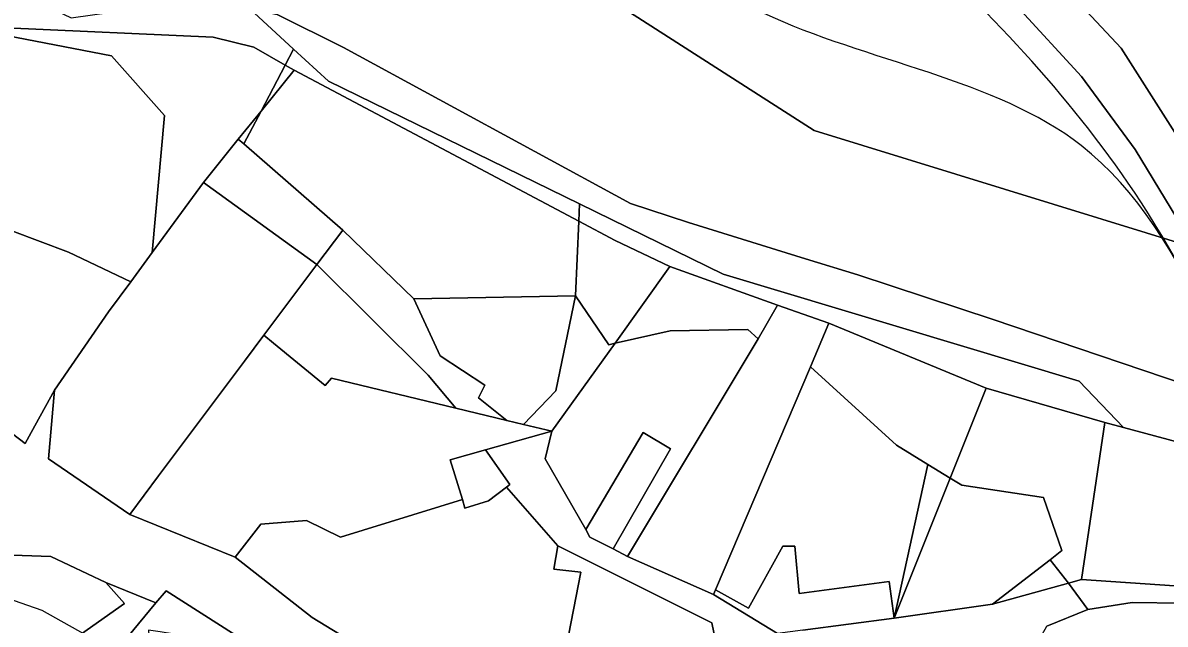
# Model space of a CAD drawing. Extents: x -510989 to -501240, y -1184665 to -1176098.
# Drawn here: x -503549.8 to -503384.2, y -1182022 to -1181934.8 of the extents above; entities that cross this region are included whole.
import ezdxf

# ---------------------------------------------------------------- set-up
doc = ezdxf.new("R2010")
doc.units = 0
for name, color, linetype in [('orna_puda', 7, 'Continuous'), ('ostatni_plocha_x_draha', 7, 'Continuous'), ('ostatni_plocha_x_jina_plocha', 7, 'Continuous'), ('ostatni_plocha_x_ostatni_komunikace', 7, 'Continuous'), ('ostatni_plocha_x_silnice', 7, 'Continuous'), ('STAV_zaplavove_uzemi', 7, 'Continuous'), ('vodni_plocha_x_vodni_tok_v_koryt_prir_n_upr', 7, 'Continuous'), ('vrstevnice_02', 7, 'Continuous'), ('zahrada', 7, 'Continuous'), ('zastavena_plocha_a_nadvori', 7, 'Continuous')]:
    doc.layers.add(name, color=color, linetype=linetype)

msp = doc.modelspace()

# ---------------------------------------------------------------- linework, layer by layer
at = {"layer": 'orna_puda'}
for points in [[(-503455.97, -1181970.1), (-503440.38, -1181975.75), (-503443.19, -1181980.59), (-503444.69, -1181979.28), (-503455.94, -1181979.43), (-503463.94, -1181981.24)], [(-503432.92, -1181978.32), (-503410.13, -1181987.77), (-503415.34, -1182000.79), (-503418.57, -1181998.82), (-503423.14, -1181996.03), (-503435.62, -1181984.67)], [(-503455.94, -1181979.43), (-503444.69, -1181979.28), (-503443.19, -1181980.59), (-503462.15, -1182012.15), (-503464.21, -1182011.05), (-503455.89, -1181996.55), (-503459.85, -1181994.19), (-503468.17, -1182008.25), (-503474.07, -1181998.02), (-503473.09, -1181994.02), (-503463.94, -1181981.24)], [(-503423.14, -1181996.03), (-503418.57, -1181998.82), (-503423.47, -1182021.09), (-503424.18, -1182015.8), (-503437.26, -1182017.55), (-503437.88, -1182010.66), (-503439.63, -1182010.66), (-503444.61, -1182019.64), (-503449.36, -1182017.01), (-503435.62, -1181984.67)], [(-503410.13, -1181987.77), (-503392.95, -1181992.74), (-503396.29, -1182015.52), (-503398.19, -1182016.04), (-503400.86, -1182012.64), (-503399.14, -1182011.31), (-503401.81, -1182003.59), (-503413.67, -1182001.81), (-503415.34, -1182000.79)], [(-503459.85, -1181994.19), (-503455.89, -1181996.55), (-503464.21, -1182011.05), (-503467.58, -1182009.34), (-503468.17, -1182008.25)], [(-503415.34, -1182000.79), (-503423.47, -1182021.09), (-503418.57, -1181998.82)], [(-503413.67, -1182001.81), (-503401.81, -1182003.59), (-503399.14, -1182011.31), (-503400.86, -1182012.64), (-503409.23, -1182019.07), (-503423.47, -1182021.09), (-503415.34, -1182000.79)], [(-503400.86, -1182012.64), (-503398.19, -1182016.04), (-503409.23, -1182019.07)]]:
    msp.add_lwpolyline(points, close=True, dxfattribs=at)
at = {"layer": 'ostatni_plocha_x_draha'}
for points in [[(-503555.45, -1181796.44), (-503541.27, -1181835.82), (-503523.86, -1181872.87), (-503522.07, -1181876.68), (-503521.58, -1181877.72), (-503482.94, -1181919.69), (-503435.06, -1181950.42), (-503379.89, -1181967.4), (-503372.75, -1181966.5), (-503353.5, -1181964.06), (-503344.6, -1181962.92), (-503329.8, -1181961.04), (-503301.23, -1181991.89), (-503297.34, -1181993.19), (-503279.93, -1181998.98), (-503250.57, -1182008.77), (-503236.43, -1182013.47), (-503223.95, -1182011.71), (-503204.26, -1182017.34), (-503185.02, -1182027.31), (-503179.36, -1182030.24), (-503129.73, -1182099.77), (-503088.5, -1182181.63)], [(-503371.85, -1181990.41), (-503409.11, -1181977.82), (-503428.74, -1181971.33), (-503436.34, -1181969.01), (-503453.31, -1181963.74), (-503461.7, -1181960.98), (-503503.28, -1181938.36), (-503512.93, -1181933.59), (-503516.9, -1181932.78), (-503520.42, -1181930.09), (-503524.62, -1181926.72), (-503531.59, -1181921.11), (-503574.98, -1181885.44)]]:
    msp.add_lwpolyline(points, dxfattribs=at)
at = {"layer": 'ostatni_plocha_x_jina_plocha'}
msp.add_lwpolyline([(-503518.55, -1181951.68), (-503517.76, -1181952.36), (-503503.42, -1181964.84), (-503507.16, -1181969.84), (-503523.62, -1181957.96)], close=True, dxfattribs=at)
at = {"layer": 'ostatni_plocha_x_ostatni_komunikace'}
for points in [[(-503405.65, -1181932.45), (-503396.29, -1181942.56), (-503388.53, -1181953.15), (-503379.89, -1181967.4), (-503435.06, -1181950.42), (-503482.94, -1181919.69)], [(-503449.3, -1182024.85), (-503449.89, -1182021.78), (-503472.23, -1182010.62), (-503479.65, -1182002.11), (-503479.21, -1182001.72), (-503482.73, -1181996.72), (-503473.09, -1181994.02), (-503474.07, -1181998.02), (-503468.17, -1182008.25), (-503467.58, -1182009.34), (-503464.21, -1182011.05), (-503462.15, -1182012.15), (-503449.65, -1182017.7), (-503440.4, -1182023.33)], [(-503381.75, -1182018.95), (-503388.98, -1182018.83), (-503395.38, -1182019.83), (-503398.19, -1182016.04), (-503396.29, -1182015.52), (-503382.82, -1182016.4)], [(-503436.69, -1182022.84), (-503423.47, -1182021.09), (-503409.23, -1182019.07), (-503398.19, -1182016.04), (-503395.38, -1182019.83), (-503401.33, -1182022.25)]]:
    msp.add_lwpolyline(points, dxfattribs=at)
for points in [[(-503537.74, -1182015.92), (-503530.49, -1182018.89), (-503534.63, -1182023.88), (-503540.08, -1182029.67), (-503540.45, -1182029.27), (-503540.9, -1182029.67), (-503546.83, -1182027.85), (-503554.53, -1182032.28), (-503557.12, -1182031.3), (-503548, -1182026.99), (-503541.31, -1182023.38), (-503535.06, -1182018.96)], [(-503529.03, -1182017.13), (-503508.7, -1182030.08), (-503522.64, -1182024.14), (-503528.11, -1182023.36), (-503529.9, -1182023.1), (-503531.57, -1182022.86), (-503531.44, -1182025.11), (-503531.16, -1182030.23), (-503530.97, -1182033.44), (-503536.49, -1182030.56), (-503540.08, -1182029.67), (-503534.63, -1182023.88), (-503530.49, -1182018.89)]]:
    msp.add_lwpolyline(points, close=True, dxfattribs=at)
at = {"layer": 'ostatni_plocha_x_silnice'}
msp.add_lwpolyline([(-503561.92, -1181986.29), (-503549.43, -1181995.78), (-503548.57, -1181994.21), (-503545.2, -1181988.06), (-503546.06, -1181998.03), (-503534.29, -1182006.06), (-503519, -1182012.27), (-503507.83, -1182021.01), (-503493.96, -1182029.48), (-503487.9, -1182031.97), (-503482.45, -1182032.91), (-503486.54, -1182039.62), (-503491.98, -1182038.43), (-503494.27, -1182037.93), (-503498.28, -1182036.29), (-503508.7, -1182030.08), (-503529.03, -1182017.13), (-503530.49, -1182018.89), (-503537.74, -1182015.92), (-503545.71, -1182012.18), (-503559.59, -1182011.67)], dxfattribs=at)
at = {"layer": 'STAV_zaplavove_uzemi'}
for points in [[(-502723.47, -1180576.88), (-502750.97, -1180610.73), (-502772.12, -1180647.75), (-502783.76, -1180692.17), (-502790.11, -1180735.54), (-502816.55, -1180769.39), (-502838.76, -1180789.49), (-502880.02, -1180813.82), (-502947.71, -1180825.45), (-502980.5, -1180833.91), (-503008.01, -1180838.14), (-503027.04, -1180827.57), (-503058.78, -1180840.26), (-503097.92, -1180865.65), (-503133.88, -1180877.28), (-503224.85, -1180888.92), (-503331.68, -1180909.01), (-503349.66, -1180914.3), (-503380.34, -1180944.98), (-503395.15, -1180996.81), (-503404.67, -1181054.99), (-503414.18, -1181088.83), (-503405.74, -1181137.71), (-503341.21, -1181192.71), (-503275.63, -1181213.86), (-503238.61, -1181228.67), (-503221.69, -1181245.6), (-503229.09, -1181273.1), (-503244.96, -1181310.12), (-503251.3, -1181333.39), (-503243.9, -1181363.01), (-503246.02, -1181393.68), (-503244.96, -1181433.88), (-503251.3, -1181477.25), (-503261.88, -1181518.5), (-503269.29, -1181530.14), (-503299, -1181579.21), (-503326.93, -1181610.62), (-503351.36, -1181638.55), (-503381.61, -1181666.47), (-503397.91, -1181682.76), (-503420.01, -1181721.16), (-503428.16, -1181736.28), (-503464.23, -1181735.12), (-503497.97, -1181758.39), (-503482.84, -1181800.28), (-503460.74, -1181841), (-503407.53, -1181883.86), (-503369.52, -1181914.83), (-503348.4, -1181945.81), (-503334.32, -1181976.78), (-503286.45, -1182017.61), (-503224.5, -1182073.92), (-503185.08, -1182121.79), (-503159.74, -1182180.92), (-503125.16, -1182269.48), (-503118.18, -1182319.52), (-503118.18, -1182384.67), (-503122.84, -1182470.78), (-503133.31, -1182562.7), (-503147.27, -1182666.25), (-503152.24, -1182800.82), (-503140.98, -1182878.25), (-503110, -1182947.24), (-503050.82, -1183014.1), (-502950.75, -1183132.78), (-502862.33, -1183242.16), (-502789.02, -1183301.5), (-502594.33, -1183372.67), (-502552.52, -1183394.35), (-502521.54, -1183433.06), (-502481.28, -1183546.12), (-502442.56, -1183663.81), (-502399.2, -1183755.19), (-502318.67, -1183838.81), (-502270.66, -1183889.92), (-502173.29, -1183977.22)], [(-502250.32, -1184002.61), (-502355.07, -1183875.41), (-502442.37, -1183790.61), (-502477.29, -1183700.82), (-502532.16, -1183578.61), (-502567.08, -1183448.91), (-502626.05, -1183402.34), (-502705.41, -1183380.59), (-502814.2, -1183349.87), (-502882.03, -1183297.39), (-502931.95, -1183237.24), (-503042.02, -1183107.97), (-503139.64, -1183018.94), (-503222.14, -1182957.59), (-503308.56, -1182839.96), (-503316.24, -1182784.92), (-503330.32, -1182756.77), (-503348.24, -1182719.65), (-503334.16, -1182651.82), (-503323.92, -1182595.5), (-503313.68, -1182526.39), (-503294.1, -1182480.5), (-503251.86, -1182396.03), (-503229.34, -1182314.37), (-503216.1, -1182227.15), (-503242.43, -1182174.5), (-503271.86, -1182129.59), (-503287.34, -1182081.58), (-503343.88, -1182028.1), (-503361.79, -1182008.91), (-503396.35, -1181952.59), (-503442.43, -1181933.39), (-503497.46, -1181888.6), (-503525.62, -1181860.44), (-503528.18, -1181837.4), (-503548.66, -1181767.01), (-503558.9, -1181729.89), (-503576.82, -1181682.53), (-503578.1, -1181621.1), (-503567.86, -1181572.46), (-503552.5, -1181536.63), (-503538.04, -1181458.36), (-503518.33, -1181411.9), (-503509.88, -1181341.51), (-503497.21, -1181207.63), (-503499.77, -1181097.56), (-503498.02, -1181031.35), (-503510.82, -1180970.85), (-503549.22, -1180952.23), (-503571.32, -1180940.6), (-503605.07, -1180937.11), (-503651.61, -1180939.44), (-503671.39, -1180917.33), (-503679.53, -1180892.89), (-503713.27, -1180871.95), (-503727.24, -1180859.15), (-503734.22, -1180833.55), (-503728.4, -1180799.81), (-503741.2, -1180770.72), (-503722.82, -1180725.17), (-503721.54, -1180703.41), (-503731.78, -1180697.01), (-503767.61, -1180699.57), (-503790.65, -1180697.01), (-503817.53, -1180697.01), (-503861.04, -1180686.77), (-503889.2, -1180675.25), (-503900.72, -1180668.85), (-503953.2, -1180679.09), (-503997.99, -1180697.01), (-504063.27, -1180722.61), (-504109.34, -1180749.49), (-504142.62, -1180776.36), (-504177.18, -1180796.84), (-504211.73, -1180817.32), (-504414.98, -1180961.5), (-504472.7, -1180998.11), (-504544.51, -1181068.5), (-504600.82, -1181143.12), (-504621.94, -1181196.62), (-504641.65, -1181267.01), (-504660.25, -1181350.62), (-504634.7, -1181398.32), (-504617.66, -1181447.72), (-504600.62, -1181492.01), (-504587, -1181548.23), (-504592.11, -1181628.29), (-504569.96, -1181682.81), (-504568.26, -1181664.07), (-504554.63, -1181621.48), (-504547.82, -1181597.63)], [(-502765.18, -1180820.83), (-502819.12, -1180854.68), (-502855.09, -1180856.79), (-502878.36, -1180851.5), (-502911.15, -1180848.33), (-502954.52, -1180870.54), (-502984.14, -1180869.48), (-503005.29, -1180861.02), (-503048.66, -1180872.66), (-503074.04, -1180895.93), (-503100.49, -1180910.74), (-503124.82, -1180934.01), (-503148.09, -1180961.51), (-503167.13, -1180991.13), (-503214.18, -1181039.04), (-503223.14, -1181058.24), (-503224.42, -1181086.39), (-503233.38, -1181129.91), (-503224.42, -1181152.95), (-503210.34, -1181174.71), (-503189.86, -1181187.51), (-503177.06, -1181216.94), (-503187.3, -1181265.58), (-503182.09, -1181326.92), (-503202.22, -1181367.18), (-503223.9, -1181396.6), (-503227, -1181422.93), (-503244.04, -1181475.59), (-503248.68, -1181509.66), (-503278.16, -1181558.16), (-503308.83, -1181601.52), (-503351.14, -1181645.95), (-503365.95, -1181659.7), (-503395.57, -1181685.09), (-503411.43, -1181722.11), (-503422.01, -1181739.03), (-503437.88, -1181747.49), (-503460.09, -1181743.26), (-503481.25, -1181748.55), (-503492.88, -1181761.25), (-503472.79, -1181803.56), (-503443.17, -1181840.58), (-503413.55, -1181857.5), (-503278.84, -1181941.97), (-503242.23, -1181977.17), (-503180.29, -1182027.85), (-503125.38, -1182098.25), (-503088.78, -1182167.23), (-503075.54, -1182217), (-503114.26, -1182162.8), (-503152.97, -1182091.56), (-503197.89, -1182048.2), (-503210.28, -1182032.71), (-503231.96, -1182021.87), (-503259.83, -1182017.22), (-503266.03, -1182021.87), (-503224.21, -1182048.2), (-503199.43, -1182076.07), (-503157.62, -1182114.79), (-503135.94, -1182159.7), (-503118.9, -1182207.71), (-503111.16, -1182251.07), (-503108.24, -1182409.43), (-503115.92, -1182478.55), (-503128.72, -1182603.98), (-503131.28, -1182696.13), (-503104.4, -1182780.6), (-503071.45, -1182869.91), (-503052.71, -1182886.94), (-502977.76, -1182944.86), (-502838.07, -1183047.07), (-502664.31, -1183174.84), (-502563.8, -1183270.24), (-502485.44, -1183353.71), (-502446.26, -1183432.07), (-502383.48, -1183571.46), (-502315.46, -1183658.04), (-502253.62, -1183724), (-502158.8, -1183808.51), (-502045.43, -1183923.94), (-501930, -1184016.7), (-501793.89, -1184089.91), (-501746.5, -1184127.32), (-501709.09, -1184197.15)], [(-502226.81, -1183999.33), (-502311.75, -1183908.57), (-502419.96, -1183792.22), (-502451.37, -1183739.86), (-502483.95, -1183647.94), (-502521.19, -1183547.88), (-502550.27, -1183461.78), (-502572.38, -1183429.2), (-502656.85, -1183386.44), (-502768.21, -1183357), (-502834.76, -1183325), (-502889.79, -1183272.53), (-502938.43, -1183213.65), (-503042.23, -1183094.94), (-503121.07, -1183000.61), (-503188.65, -1182909.1), (-503198.5, -1182830.26), (-503192.9, -1182654.04), (-503169.63, -1182457.41), (-503165.02, -1182331.94), (-503174.64, -1182244.43), (-503211.18, -1182165.58), (-503248.68, -1182104.04), (-503298.6, -1182058.14), (-503358.04, -1182010.06), (-503388.64, -1181959.36), (-503422.73, -1181920.9), (-503472.56, -1181875.44), (-503525.05, -1181800.26), (-503528.23, -1181753.72), (-503520.82, -1181644.77), (-503514.48, -1181592.94), (-503470.14, -1181471.68), (-503458.61, -1181430.33), (-503465.34, -1181377.45), (-503493.67, -1181297.01), (-503493.67, -1181272.57), (-503489.02, -1181233.01), (-503455.28, -1181146.91), (-503458.77, -1181102.69), (-503461.1, -1181050.33), (-503461.1, -1181016.59), (-503465.75, -1180995.65), (-503478.55, -1180979.36)]]:
    msp.add_spline(points, degree=3, dxfattribs=at)
at = {"layer": 'vodni_plocha_x_vodni_tok_v_koryt_prir_n_upr'}
for points in [[(-503372.75, -1181966.5), (-503390.54, -1181938.47), (-503417.29, -1181909.9), (-503442.07, -1181896.29), (-503463.1, -1181878.13), (-503480.94, -1181859.17), (-503492.78, -1181842.52), (-503499.72, -1181831.9), (-503507.09, -1181829.61), (-503507.52, -1181828.65), (-503510.81, -1181821.2), (-503511.23, -1181820.24), (-503503.52, -1181822.65), (-503508.41, -1181808.68), (-503513.45, -1181788.03)], [(-503417.29, -1181909.9), (-503390.54, -1181938.47), (-503372.75, -1181966.5)], [(-503379.89, -1181967.4), (-503388.53, -1181953.15), (-503396.29, -1181942.56), (-503405.65, -1181932.45)]]:
    msp.add_lwpolyline(points, dxfattribs=at)
for points in [[(-503520.42, -1181930.09), (-503516.9, -1181932.78), (-503510.53, -1181938.62), (-503511.74, -1181940.92), (-503516.32, -1181938.34), (-503522.22, -1181936.87), (-503552.2, -1181935.53), (-503556.29, -1181935.88), (-503559.77, -1181936.19), (-503560.29, -1181934.28), (-503560.86, -1181932.17), (-503546.96, -1181932.1), (-503542.78, -1181934.07), (-503528.02, -1181932), (-503520.83, -1181931.97)], [(-503516.9, -1181932.78), (-503512.93, -1181933.59), (-503503.28, -1181938.36), (-503461.7, -1181960.98), (-503453.31, -1181963.74), (-503436.34, -1181969.01), (-503428.74, -1181971.33), (-503409.11, -1181977.82), (-503371.85, -1181990.41), (-503364.97, -1181992.74), (-503361.27, -1182001.19), (-503370.24, -1181998.76), (-503379.23, -1181996.4), (-503390.24, -1181993.47), (-503396.67, -1181986.77), (-503448.28, -1181971.22), (-503469.08, -1181961.05), (-503505.47, -1181943.27), (-503510.53, -1181938.62)], [(-503510.53, -1181938.62), (-503505.47, -1181943.27), (-503469.08, -1181961.05), (-503469.18, -1181963.55), (-503510.46, -1181941.64), (-503511.74, -1181940.92)], [(-503469.18, -1181963.55), (-503469.08, -1181961.05), (-503448.28, -1181971.22), (-503396.67, -1181986.77), (-503390.24, -1181993.47), (-503392.95, -1181992.74), (-503410.13, -1181987.77), (-503432.92, -1181978.32), (-503440.38, -1181975.75), (-503455.97, -1181970.1), (-503463.94, -1181966.34)]]:
    msp.add_lwpolyline(points, close=True, dxfattribs=at)
at = {"layer": 'vrstevnice_02'}
msp.add_lwpolyline([(-503285.91, -1182187), (-503293.69, -1182171), (-503301.69, -1182138), (-503311.91, -1182113), (-503317.09, -1182104), (-503333.5, -1182082), (-503346.59, -1182069), (-503369.69, -1182055), (-503406.91, -1182043), (-503430.81, -1182039), (-503471.09, -1182033), (-503491.09, -1182033), (-503514, -1182040), (-503518.09, -1182040), (-503521.91, -1182038), (-503532.69, -1182028), (-503547, -1182020), (-503561.31, -1182015)], dxfattribs=at)
at = {"layer": 'zahrada'}
for points in [[(-503556.29, -1181935.88), (-503536.95, -1181939.56), (-503529.23, -1181948.22), (-503531.03, -1181968.08), (-503534.15, -1181972.34), (-503543.18, -1181968.03), (-503563.78, -1181960.32), (-503565.13, -1181956.04), (-503566.83, -1181945.04), (-503565.66, -1181943.11), (-503560.62, -1181939.77)], [(-503556.29, -1181935.88), (-503552.2, -1181935.53), (-503522.22, -1181936.87), (-503516.32, -1181938.34), (-503511.74, -1181940.92), (-503515.25, -1181947.59), (-503518.55, -1181951.68), (-503523.62, -1181957.96), (-503531.03, -1181968.08), (-503529.23, -1181948.22), (-503536.95, -1181939.56)], [(-503511.74, -1181940.92), (-503510.46, -1181941.64), (-503515.25, -1181947.59)], [(-503510.46, -1181941.64), (-503469.18, -1181963.55), (-503469.68, -1181974.37), (-503493.12, -1181974.8), (-503503.42, -1181964.84), (-503517.76, -1181952.36), (-503515.25, -1181947.59)], [(-503515.25, -1181947.59), (-503517.76, -1181952.36), (-503518.55, -1181951.68)], [(-503469.18, -1181963.55), (-503463.94, -1181966.34), (-503455.97, -1181970.1), (-503463.94, -1181981.24), (-503464.86, -1181981.47), (-503469.68, -1181974.37)], [(-503507.16, -1181969.84), (-503503.42, -1181964.84), (-503493.12, -1181974.8), (-503489.29, -1181983.08), (-503482.8, -1181987.33), (-503483.74, -1181989.17), (-503479.62, -1181992.44), (-503487.02, -1181990.67), (-503491.01, -1181985.89)], [(-503514.83, -1181980.09), (-503507.16, -1181969.84), (-503491.01, -1181985.89), (-503487.02, -1181990.67), (-503505.06, -1181986.33), (-503505.95, -1181987.4), (-503513.44, -1181981.24)], [(-503493.12, -1181974.8), (-503469.68, -1181974.37), (-503472.52, -1181988.15), (-503477.22, -1181993.02), (-503479.62, -1181992.44), (-503483.74, -1181989.17), (-503482.8, -1181987.33), (-503489.29, -1181983.08)], [(-503463.94, -1181981.24), (-503473.09, -1181994.02), (-503477.22, -1181993.02), (-503472.52, -1181988.15), (-503469.68, -1181974.37), (-503464.86, -1181981.47)], [(-503440.38, -1181975.75), (-503432.92, -1181978.32), (-503435.62, -1181984.67), (-503449.36, -1182017.01), (-503449.65, -1182017.7), (-503462.15, -1182012.15), (-503443.19, -1181980.59)], [(-503392.95, -1181992.74), (-503390.24, -1181993.47), (-503379.23, -1181996.4), (-503382.82, -1182016.4), (-503396.29, -1182015.52)], [(-503482.73, -1181996.72), (-503479.21, -1182001.72), (-503479.65, -1182002.11), (-503482.26, -1182004.12), (-503485.69, -1182005.17), (-503486.07, -1182003.92), (-503487.84, -1181998.16)], [(-503472.23, -1182010.62), (-503449.89, -1182021.78), (-503449.3, -1182024.85), (-503450.83, -1182027.5), (-503472.4, -1182032.56), (-503468.9, -1182014.45), (-503472.79, -1182014.02)]]:
    msp.add_lwpolyline(points, close=True, dxfattribs=at)
at = {"layer": 'zastavena_plocha_a_nadvori'}
for points in [[(-503523.62, -1181957.96), (-503507.16, -1181969.84), (-503514.83, -1181980.09), (-503517.64, -1181983.84), (-503526.64, -1181995.85), (-503530.11, -1182000.47), (-503534.29, -1182006.06), (-503546.06, -1181998.03), (-503545.2, -1181988.06), (-503537.35, -1181976.72), (-503534.15, -1181972.34), (-503531.03, -1181968.08)], [(-503572.42, -1181966.18), (-503563.78, -1181960.32), (-503543.18, -1181968.03), (-503534.15, -1181972.34), (-503537.35, -1181976.72), (-503545.2, -1181988.06), (-503548.57, -1181994.21), (-503549.43, -1181995.78), (-503561.92, -1181986.29), (-503568.94, -1181979.83), (-503578.54, -1181970.33)], [(-503513.44, -1181981.24), (-503505.95, -1181987.4), (-503505.06, -1181986.33), (-503487.02, -1181990.67), (-503479.62, -1181992.44), (-503477.22, -1181993.02), (-503473.09, -1181994.02), (-503482.73, -1181996.72), (-503487.84, -1181998.16), (-503486.07, -1182003.92), (-503503.75, -1182009.36), (-503508.65, -1182006.94), (-503515.27, -1182007.5), (-503519, -1182012.27), (-503534.29, -1182006.06), (-503530.11, -1182000.47), (-503526.64, -1181995.85), (-503517.64, -1181983.84), (-503514.83, -1181980.09)], [(-503482.26, -1182004.12), (-503479.65, -1182002.11), (-503472.23, -1182010.62), (-503472.79, -1182014.02), (-503468.9, -1182014.45), (-503472.4, -1182032.56), (-503474.97, -1182033.16), (-503481.08, -1182033.14), (-503482.45, -1182032.91), (-503487.9, -1182031.97), (-503493.96, -1182029.48), (-503507.83, -1182021.01), (-503519, -1182012.27), (-503515.27, -1182007.5), (-503508.65, -1182006.94), (-503503.75, -1182009.36), (-503486.07, -1182003.92), (-503485.69, -1182005.17)], [(-503559.59, -1182011.67), (-503545.71, -1182012.18), (-503537.74, -1182015.92), (-503535.06, -1182018.96), (-503541.31, -1182023.38), (-503548, -1182026.99), (-503557.12, -1182031.3), (-503564.18, -1182028.59), (-503567, -1182027.68), (-503566.28, -1182025.68), (-503562.05, -1182013.82), (-503560.54, -1182014.36)], [(-503437.88, -1182010.66), (-503437.26, -1182017.55), (-503424.18, -1182015.8), (-503423.47, -1182021.09), (-503436.69, -1182022.84), (-503440.4, -1182023.33), (-503449.65, -1182017.7), (-503449.36, -1182017.01), (-503444.61, -1182019.64), (-503439.63, -1182010.66)], [(-503388.98, -1182018.83), (-503381.75, -1182018.95), (-503379.3, -1182019.87), (-503379.56, -1182022.91), (-503388.7, -1182031.04), (-503389.81, -1182031.49), (-503394.7, -1182033.48), (-503394.8, -1182030.61), (-503402.77, -1182030.8), (-503402.79, -1182030.11), (-503405.95, -1182030.18), (-503406.36, -1182030.19), (-503408.98, -1182030.25), (-503409.09, -1182025.59), (-503406.06, -1182025.52), (-503403.15, -1182025.45), (-503401.33, -1182022.25), (-503395.38, -1182019.83)]]:
    msp.add_lwpolyline(points, close=True, dxfattribs=at)

doc.saveas('drawing.dxf')
